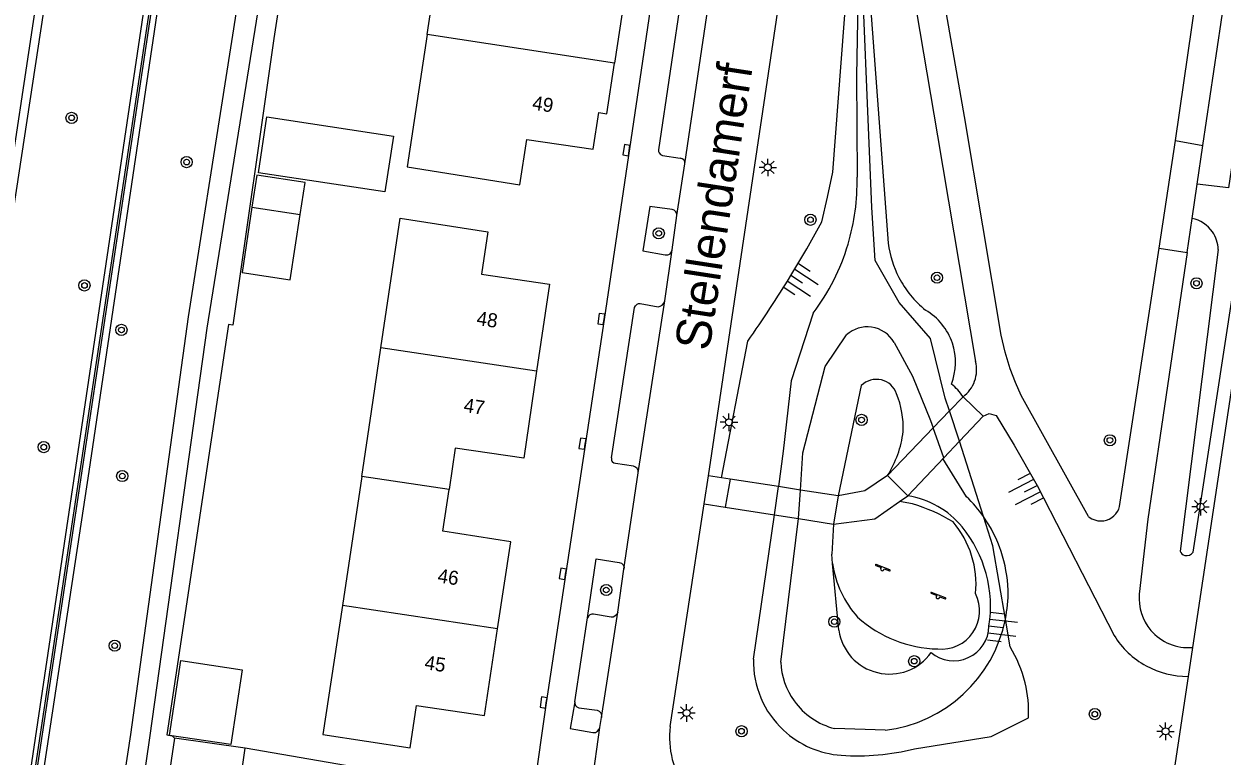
# Model space of a CAD drawing. Extents: x 124000 to 128010, y 398999 to 403000.
# Drawn here: x 126299.8 to 126385.4, y 399461 to 399513.3 of the extents above; entities that cross this region are included whole.
import ezdxf

# ---------------------------------------------------------------- set-up
doc = ezdxf.new("R2010")
doc.units = 0
for name, color, linetype in [('gg-afsc-erfafscheiding', 7, 'Continuous'), ('gg-afsc-geluidsscherm', 7, 'Continuous'), ('gg-anno-huisnummerreeks BGT', 7, 'Continuous'), ('gg-anno-openbare ruimte label', 7, 'Continuous'), ('gg-bbg-gedigitaliseerde bijgebouw', 7, 'Continuous'), ('gg-bbg-hoofdgebouw', 7, 'Continuous'), ('gg-bbg-luifel en loopbrug', 7, 'Continuous'), ('gg-bbg-tussenscheiding', 7, 'Continuous'), ('gg-knt-BGT kruinlijn', 7, 'Continuous'), ('gg-knt-bovenkant onderkant talud', 7, 'Continuous'), ('gg-knt-onverhard', 7, 'Continuous'), ('gg-knt-verharding', 7, 'Continuous'), ('gg-knt-verharding nz', 7, 'Continuous'), ('gg-kntw-bovenkant insteek waterloop', 7, 'Continuous'), ('gg-kntw-greppel-droge sloot', 7, 'Continuous'), ('gg-kwrk-kunstwerk', 7, 'Continuous'), ('gg-kwrk-kunstwerk niveau 01', 7, 'Continuous'), ('gt-grn-groengrens', 7, 'Continuous'), ('gt-grn-vlakafsluiter', 7, 'Continuous'), ('gt-symb-boom', 7, 'Continuous'), ('gt-symb-kolk', 7, 'Continuous'), ('gt-symb-lichtmast', 7, 'Continuous'), ('gt-symb-speelvoorziening', 7, 'Continuous'), ('gt-symb-talud symbool', 7, 'Continuous')]:
    doc.layers.add(name, color=color, linetype=linetype)

# ---------------------------------------------------------------- blocks, each defined once
blk = doc.blocks.new('gt0-TALUD_1')
at = {"layer": 'gt-symb-talud symbool'}
for p, q in [((-1, -1), (-1, 0)), ((-0.5, -2), (-0.5, 0)), ((0, -1), (0, 0)), ((0.5, -2), (0.5, 0)), ((1, -1), (1, 0))]:
    blk.add_line(p, q, dxfattribs=at)
blk = doc.blocks.new('gt0-LMAST')
at = {"layer": 'gt-symb-lichtmast'}
for p, q in [((-0.182, 0.173), (-0.447, 0.438)), ((-0.005, 0.246), (-0.005, 0.621)), ((0.172, 0.173), (0.437, 0.438)), ((-0.255, -0.004), (-0.63, -0.004)), ((-0.182, -0.181), (-0.447, -0.446)), ((-0.005, -0.254), (-0.005, -0.629)), ((0.437, -0.446), (0.172, -0.181)), ((0.245, -0.004), (0.62, -0.004))]:
    blk.add_line(p, q, dxfattribs=at)
blk.add_circle((-0.005, -0.004), 0.25, dxfattribs=at)
blk = doc.blocks.new('gt0-BOOM')
at = {"layer": 'gt-symb-boom'}
for radius in [0.4, 0.2]:
    blk.add_circle((0, 0), radius, dxfattribs=at)
blk = doc.blocks.new('gt0-KOLK')
at = {"layer": 'gt-symb-kolk'}
blk.add_lwpolyline([(0, 0), (0.375, 0), (0.375, 0.4), (-0.375, 0.4), (-0.375, 0), (0, 0)], dxfattribs=at)
blk = doc.blocks.new('gt0-SV')
at = {"layer": 'gt-symb-speelvoorziening'}
for p, q in [((-0.477, 0.255), (-0.08, 0.096)), ((0.542, -0.076), (-0.449, 0.324)), ((0.125, 0.014), (0.515, -0.143))]:
    blk.add_line(p, q, dxfattribs=at)
for centre, radius, start, end in [((-0.466, 0.291), 0.0369, 63.6251, 252.66016), ((-0.002, -0.005), 0.128, 127.68665, 8.59861), ((0.531, -0.111), 0.0363, 243.50852, 72.54358)]:
    blk.add_arc(centre, radius, start, end, dxfattribs=at)

msp = doc.modelspace()

# ---------------------------------------------------------------- linework, layer by layer
at = {"layer": 'gg-afsc-erfafscheiding'}
msp.add_lwpolyline([(126314.684, 399491.814), (126314.376, 399491.844), (126309.968, 399462.523), (126310.356, 399462.46), (126310.514, 399462.287)], dxfattribs=at)
at = {"layer": 'gg-afsc-geluidsscherm'}
for points in [[(126433.522, 399396.193), (126294.266, 399417.89), (126294.312, 399418.568), (126384.69, 400018.495), (126392.393, 400081.874), (126401.389, 400173.179), (126405.812, 400237.067), (126415.183, 400254.387), (126416.933, 400270.191), (126421.505, 400378.061), (126422.448, 400394.046), (126423.962, 400411.149), (126518.093, 400411.476), (126531.613, 400399.449), (126531.513, 400399.337)], [(126433.522, 399396.193), (126433.545, 399396.341), (126294.438, 399418.015), (126294.46, 399418.546), (126384.838, 400018.472), (126392.542, 400081.856), (126401.538, 400173.164), (126405.962, 400237.057), (126415.315, 400254.315), (126417.082, 400270.175), (126421.655, 400378.055), (126422.598, 400394.037), (126424.098, 400410.986), (126518.093, 400411.326), (126531.513, 400399.337)]]:
    msp.add_lwpolyline(points, dxfattribs=at)
at = {"layer": 'gg-bbg-gedigitaliseerde bijgebouw'}
msp.add_line((126316.051, 399500.235), (126319.5, 399499.713), dxfattribs=at)
for points in [[(126317.128, 399506.693), (126326.162, 399505.325), (126325.557, 399501.332), (126316.523, 399502.7), (126317.128, 399506.693)], [(126319.5, 399499.713), (126319.847, 399502.004), (126316.398, 399502.526), (126316.051, 399500.235)]]:
    msp.add_lwpolyline(points, dxfattribs=at)
at = {"layer": 'gg-bbg-hoofdgebouw'}
msp.add_line((126323.894, 399480.993), (126322.513, 399471.782), dxfattribs=at)
for points in [[(126328.569, 399512.571), (126329.998, 399522.014), (126338.039, 399520.804), (126337.547, 399517.539), (126342.315, 399516.821), (126341.924, 399514.221), (126342.517, 399514.131), (126341.969, 399510.519)], [(126328.569, 399512.571), (126327.139, 399503.127), (126335.202, 399501.845), (126335.69, 399505.085), (126340.437, 399504.383), (126340.832, 399507.001), (126341.42, 399506.907), (126341.969, 399510.519)], [(126325.268, 399490.187), (126326.646, 399499.442), (126332.907, 399498.486), (126332.46, 399495.456), (126337.319, 399494.728), (126336.395, 399488.513)], [(126323.894, 399480.993), (126324.592, 399485.647), (126325.268, 399490.187)], [(126336.395, 399488.513), (126335.47, 399482.297), (126330.578, 399483.024), (126330.136, 399480.054)], [(126333.607, 399470.112), (126334.542, 399476.314), (126329.694, 399477.084), (126330.136, 399480.054)], [(126322.513, 399471.782), (126321.127, 399462.542), (126327.35, 399461.611), (126327.814, 399464.633), (126332.671, 399463.91), (126333.607, 399470.112)]]:
    msp.add_lwpolyline(points, dxfattribs=at)
at = {"layer": 'gg-bbg-luifel en loopbrug'}
for points in [[(126316.051, 399500.235), (126315.345, 399495.567), (126318.793, 399495.045), (126319.5, 399499.713)], [(126310.972, 399467.844), (126315.358, 399467.18), (126314.548, 399461.827), (126310.162, 399462.492), (126310.972, 399467.844)]]:
    msp.add_lwpolyline(points, dxfattribs=at)
at = {"layer": 'gg-bbg-tussenscheiding'}
for p, q in [((126341.969, 399510.519), (126328.569, 399512.571)), ((126336.395, 399488.513), (126325.268, 399490.187)), ((126330.136, 399480.054), (126323.894, 399480.993)), ((126333.607, 399470.112), (126322.513, 399471.782))]:
    msp.add_line(p, q, dxfattribs=at)
at = {"layer": 'gg-knt-BGT kruinlijn'}
msp.add_lwpolyline([(126321.63, 399595.513), (126311.054, 399526.142), (126304.395, 399481.337), (126295.28, 399421.414), (126296.128, 399419.571), (126298.623, 399417.902), (126364.377, 399407.597), (126399.152, 399402.329), (126431.76, 399397.413), (126433.866, 399396.782), (126434.09, 399396.107), (126433.446, 399395.656), (126412.323, 399399.004), (126379.476, 399404.176), (126338.236, 399410.692), (126295.091, 399417.222), (126294.077, 399417.521), (126293.799, 399418.444), (126294.17, 399420.035), (126300.242, 399460.061), (126317.155, 399573.618)], dxfattribs=at)
at = {"layer": 'gg-knt-bovenkant onderkant talud'}
for p, q in [((126359.369, 399526.516), (126361.516, 399497.66)), ((126349.604, 399480.889), (126351.485, 399490.67)), ((126359.59, 399487.487), (126357.946, 399479.61)), ((126366.607, 399483.508), (126365.893, 399485.674)), ((126365.481, 399482.319), (126364.729, 399484.462)), ((126368.33, 399478.121), (126366.607, 399483.508)), ((126367.116, 399479.549), (126365.431, 399482.266)), ((126353.394, 399478.245), (126353.667, 399480.265)), ((126355.104, 399477.979), (126355.239, 399480.024)), ((126351.884, 399467.934), (126353.394, 399478.245)), ((126353.837, 399467.713), (126355.104, 399477.979)), ((126357.607, 399477.589), (126357.483, 399475.444)), ((126357.545, 399474.777), (126357.483, 399475.444)), ((126357.991, 399470.007), (126357.545, 399474.777)), ((126370.229, 399468.809), (126369.891, 399470.794)), ((126361.302, 399462.859), (126357.691, 399462.979))]:
    msp.add_line(p, q, dxfattribs=at)
for points in [[(126440.492, 399390.061), (126438.368, 399388.814), (126434.841, 399388.914), (126411.64, 399392.764), (126378.691, 399397.608), (126337.186, 399404.115), (126307.024, 399408.808), (126293.816, 399411.421), (126291.521, 399412.392), (126289.265, 399414.329), (126287.817, 399416.563), (126287.698, 399418.682), (126288.226, 399421.751), (126293.229, 399462.196), (126310.804, 399577.419)], [(126354.565, 399495.362), (126355.691, 399497.265), (126356.765, 399499.194), (126357.18, 399500.957), (126357.558, 399502.733), (126359.369, 399526.516)], [(126365.893, 399485.674), (126365.589, 399486.595), (126364.546, 399490.864), (126362.31, 399493.427), (126360.595, 399496.433), (126360.355, 399500.214), (126359.471, 399521.447), (126359.242, 399509.622), (126359.291, 399502.38)], [(126356.164, 399492.667), (126354.594, 399487.816), (126354.01, 399482.805), (126353.667, 399480.265)], [(126355.239, 399480.024), (126355.414, 399482.681), (126357.013, 399488.844), (126358.546, 399491.117)], [(126361.938, 399490.568), (126363.249, 399488.167), (126364.544, 399484.988), (126364.729, 399484.462)], [(126369.891, 399470.794), (126368.999, 399476.028), (126368.33, 399478.121)], [(126363.406, 399461.53), (126368.881, 399462.415), (126371.542, 399463.736)]]:
    msp.add_lwpolyline(points, dxfattribs=at)
for centre, radius, start, end in [((126343.737, 399502.035), 15.558, 343.40765, 1.2714), ((126343.698, 399502.04), 15.597, 323.06008, 343.42887), ((126368.859, 399498.622), 7.406, 187.46649, 207.34849), ((126282.42, 399539.364), 84.505, 324.81458, 328.6207), ((126368.831, 399498.611), 7.376, 207.37025, 230.93556), ((126362.003, 399489.154), 4.32, 18.37456, 59.69646), ((126360.023, 399489.49), 2.197, 81.99567, 132.23236), ((126360.024, 399489.491), 2.197, 29.37061, 82.00924), ((126362.002, 399489.154), 4.321, 338.91964, 18.36933), ((126360.671, 399486.408), 1.527, 76.00941, 135.05512), ((126360.666, 399486.406), 1.53, 18.93814, 75.843), ((126363.693, 399484.657), 3.761, 32.59692, 51.49477), ((126356.285, 399484.508), 6.301, 357.15739, 22.33654), ((126355.212, 399485.045), 7.415, 327.50675, 353.42203), ((126361.886, 399473.335), 6.369, 39.62074, 80.60262), ((126360.253, 399472.485), 9.849, 34.90905, 45.82934), ((126360.275, 399472.51), 9.817, 2.11347, 34.86119), ((126359.835, 399471.697), 8.994, 350.96432, 39.3263), ((126360.07, 399472.759), 10.016, 348.6859, 0.64687), ((126361.607, 399470.522), 3.653, 188.10695, 324.67237), ((126360.119, 399472.755), 9.967, 276.81636, 348.65061), ((126366.202, 399470.338), 2.515, 230.05308, 358.78255), ((126362.598, 399464.132), 8.95, 13.66234, 31.50435), ((126358.613, 399467.792), 6.73, 178.78876, 227.1086), ((126358.949, 399467.939), 5.117, 182.53513, 215.68751), ((126362.666, 399464.13), 8.885, 357.46021, 13.78014), ((126358.943, 399467.93), 5.106, 215.64161, 255.80918), ((126358.626, 399467.797), 6.743, 227.05968, 266.08216), ((126359.317, 399478.032), 17.001, 266.11476, 283.91717)]:
    msp.add_arc(centre, radius, start, end, dxfattribs=at)
at = {"layer": 'gg-knt-onverhard'}
msp.add_line((126363.262, 399479.028), (126362.332, 399479.202), dxfattribs=at)
for centre, radius, start, end in [((126359.609, 399466.883), 12.682, 58.94754, 73.26004), ((126360.912, 399473.291), 6.878, 354.38217, 40.38438), ((126364.742, 399475.792), 7.268, 188.02686, 221.90887), ((126365.317, 399471.385), 2.734, 264.5036, 26.81573), ((126365.302, 399477.622), 8.962, 228.23477, 268.41815)]:
    msp.add_arc(centre, radius, start, end, dxfattribs=at)
at = {"layer": 'gg-knt-verharding'}
for p, q in [((126394.274, 399542.125), (126383.256, 399468.776)), ((126383.992, 399504.646), (126389.158, 399539.546)), ((126348.671, 399481.035), (126357.229, 399538.305)), ((126382.038, 399505.009), (126386.863, 399538.262)), ((126346.412, 399499.637), (126346.996, 399503.339)), ((126346.07, 399497.193), (126346.412, 399499.637)), ((126345.553, 399493.539), (126346.07, 399497.193)), ((126378.052, 399478.85), (126380.87, 399497.303)), ((126342.636, 399474.364), (126343.659, 399481.252)), ((126348.363, 399479.039), (126348.671, 399481.035)), ((126349.604, 399480.889), (126348.671, 399481.035)), ((126350.231, 399480.791), (126349.604, 399480.889)), ((126362.332, 399479.202), (126362.926, 399479.619)), ((126345.943, 399463.126), (126348.363, 399479.039)), ((126348.363, 399479.039), (126349.871, 399478.794)), ((126342.194, 399471.304), (126342.636, 399474.364)), ((126339.127, 399464.89), (126340.025, 399470.888)), ((126383.256, 399468.776), (126382.945, 399466.709)), ((126382.945, 399466.709), (126381.606, 399457.795)), ((126340.917, 399463.063), (126341.038, 399463.77)), ((126340.301, 399458.713), (126340.917, 399463.063)), ((126310.514, 399462.287), (126305.246, 399427.347)), ((126315.568, 399461.569), (126310.514, 399462.287))]:
    msp.add_line(p, q, dxfattribs=at)
for points in [[(126361.783, 399524.628), (126365.029, 399505.345), (126367.763, 399489.217)], [(126345.718, 399522.386), (126344.779, 399516.158), (126341.211, 399492.215), (126337.088, 399464.808), (126336.17, 399458.452)], [(126375.827, 399478.136), (126371.012, 399486.769), (126370.603, 399487.718), (126370.241, 399488.691), (126369.872, 399489.883), (126369.577, 399491.095), (126366.977, 399506.73), (126364.374, 399521.56)], [(126348.404, 399515.564), (126347.12, 399515.765), (126346.977, 399515.773), (126346.847, 399515.707), (126346.772, 399515.594), (126345.105, 399504.344), (126345.105, 399504.223), (126345.144, 399504.113), (126345.242, 399504.002), (126345.381, 399503.941), (126346.646, 399503.743)], [(126346.412, 399499.637), (126346.404, 399499.78), (126346.344, 399499.911), (126346.233, 399500.017), (126346.085, 399500.072), (126344.482, 399500.278), (126343.986, 399497.11), (126345.588, 399496.835)], [(126345.926, 399496.912), (126346.027, 399497.036), (126346.07, 399497.193)], [(126382.868, 399497.009), (126380.064, 399477.938), (126379.459, 399472.579)], [(126341.751, 399482.324), (126343.393, 399493.057), (126343.461, 399493.194), (126343.575, 399493.299), (126343.68, 399493.346), (126343.796, 399493.363), (126345.077, 399493.12), (126345.227, 399493.155), (126345.363, 399493.233), (126345.483, 399493.367), (126345.553, 399493.539)], [(126368.303, 399485.3), (126368.733, 399485.497), (126369.223, 399485.361), (126370.524, 399483.231), (126372.152, 399480.35), (126377.665, 399469.627)], [(126343.315, 399481.732), (126342.031, 399481.929), (126341.918, 399481.955), (126341.827, 399482.017)], [(126361.466, 399481.062), (126359.835, 399479.975), (126357.946, 399479.61)], [(126357.607, 399477.589), (126360.552, 399477.954), (126362.332, 399479.202)], [(126340.025, 399470.888), (126340.648, 399475.114), (126342.3, 399474.85), (126342.463, 399474.79), (126342.584, 399474.668), (126342.641, 399474.52), (126342.636, 399474.364)], [(126342.194, 399471.304), (126342.125, 399471.135), (126341.994, 399471.005), (126341.86, 399470.945), (126341.71, 399470.93), (126340.465, 399471.157), (126340.332, 399471.149), (126340.208, 399471.101), (126340.096, 399471.007), (126340.025, 399470.888)], [(126339.127, 399464.89), (126338.782, 399462.98), (126340.422, 399462.685), (126340.594, 399462.701), (126340.745, 399462.783), (126340.851, 399462.913), (126340.917, 399463.063)], [(126339.127, 399464.89), (126339.117, 399464.756), (126339.161, 399464.628), (126339.264, 399464.52), (126339.407, 399464.467), (126340.72, 399464.291), (126340.861, 399464.224), (126340.971, 399464.112), (126341.039, 399463.949), (126341.038, 399463.77)], [(126335.773, 399458.387), (126333.125, 399458.754), (126323.43, 399460.207), (126315.568, 399461.569)]]:
    msp.add_lwpolyline(points, dxfattribs=at)
for centre, radius, start, end in [((126346.611, 399503.359), 0.386, 357.03846, 84.7687), ((126345.679, 399497.215), 0.391, 256.52245, 309.14469), ((126365.398, 399488.628), 2.437, 340.26006, 13.98275), ((126365.405, 399488.63), 2.431, 306.78631, 340.1633), ((126342.04, 399482.233), 0.303, 162.46731, 225.34154), ((126343.219, 399481.3), 0.443, 353.78522, 77.47059), ((126376.712, 399479.2), 1.385, 278.8851, 345.34744), ((126376.713, 399479.199), 1.384, 230.20295, 278.87256), ((126382.949, 399472.266), 3.504, 174.88301, 220.40991), ((126382.909, 399472.881), 6.172, 211.81481, 241.2829), ((126382.949, 399472.267), 3.505, 220.41563, 275.02184), ((126382.913, 399472.893), 6.184, 241.31219, 270.30108), ((126352.012, 399462.319), 6.122, 172.42604, 216.80633)]:
    msp.add_arc(centre, radius, start, end, dxfattribs=at)
at = {"layer": 'gg-knt-verharding nz'}
for p, q in [((126346.996, 399503.339), (126348.829, 399515.796)), ((126343.659, 399481.252), (126345.553, 399493.539)), ((126341.038, 399463.77), (126342.194, 399471.304)), ((126310.367, 399426.568), (126315.568, 399461.569))]:
    msp.add_line(p, q, dxfattribs=at)
at = {"layer": 'gg-kntw-bovenkant insteek waterloop'}
for points in [[(126440.492, 399390.061), (126441.486, 399392.554), (126442.659, 399396.473), (126442.835, 399398.872), (126441.861, 399400.992), (126440.956, 399402.498), (126438.557, 399403.971), (126434.182, 399404.897), (126399.798, 399410.376), (126389.452, 399411.435), (126378.388, 399413.262), (126360.318, 399415.739), (126304.318, 399423.704), (126302.171, 399424.161), (126301.705, 399425.225), (126307.402, 399462.554), (126311.526, 399492.391), (126316.901, 399526.627), (126323.667, 399572.649), (126326.816, 399591.238)], [(126310.066, 399577.615), (126292.671, 399462.253), (126286.115, 399420.079), (126285.836, 399417.454), (126286.515, 399416.155), (126289.537, 399411.96), (126290.674, 399410.974), (126292.1, 399410.531), (126295.058, 399410.039), (126306.913, 399408.247), (126336.959, 399403.139), (126378.356, 399396.568), (126411.256, 399391.582), (126433.197, 399388.183), (126438.817, 399386.883), (126440.492, 399390.061)], [(126325.077, 399572.307), (126318.09, 399526.371), (126318.286, 399525.562), (126312.838, 399491.596), (126308.764, 399462.481), (126303.604, 399426.902), (126304.089, 399425.839), (126305.656, 399425.122), (126360.409, 399416.87), (126378.561, 399414.594), (126389.546, 399412.727)]]:
    msp.add_lwpolyline(points, dxfattribs=at)
at = {"layer": 'gg-kntw-greppel-droge sloot'}
msp.add_line((126385.103, 399497.213), (126382.37, 399475.66), dxfattribs=at)
for points in [[(126383.311, 399475.589), (126387.781, 399504.791), (126393.156, 399539.494)], [(126391.524, 399539.948), (126385.824, 399501.628), (126383.585, 399501.88)]]:
    msp.add_lwpolyline(points, dxfattribs=at)
for centre, radius, start, end in [((126382.751, 399497.13), 2.353, 34.79726, 78.36845), ((126382.74, 399497.126), 2.364, 2.1211, 34.7488), ((126382.856, 399475.858), 0.525, 202.14595, 254.19419), ((126382.859, 399475.86), 0.527, 253.95499, 329.11824)]:
    msp.add_arc(centre, radius, start, end, dxfattribs=at)
at = {"layer": 'gg-kwrk-kunstwerk'}
for p, q in [((126380.87, 399497.303), (126382.038, 399505.009)), ((126382.038, 399505.009), (126383.992, 399504.646)), ((126383.585, 399501.88), (126383.992, 399504.646)), ((126383.225, 399499.435), (126383.585, 399501.88)), ((126382.868, 399497.009), (126383.225, 399499.435)), ((126380.87, 399497.303), (126382.868, 399497.009))]:
    msp.add_line(p, q, dxfattribs=at)
at = {"layer": 'gg-kwrk-kunstwerk niveau 01'}
for p, q in [((126366.861, 399486.683), (126365.893, 399485.674)), ((126366.861, 399486.683), (126368.303, 399485.3)), ((126365.893, 399485.674), (126364.729, 399484.462)), ((126366.607, 399483.508), (126368.303, 399485.3)), ((126364.729, 399484.462), (126361.466, 399481.062)), ((126365.481, 399482.319), (126366.607, 399483.508)), ((126362.926, 399479.619), (126365.481, 399482.319)), ((126350.231, 399480.791), (126349.871, 399478.794)), ((126353.667, 399480.265), (126350.231, 399480.791)), ((126361.466, 399481.062), (126362.926, 399479.619)), ((126355.239, 399480.024), (126353.667, 399480.265)), ((126357.946, 399479.61), (126355.239, 399480.024)), ((126357.946, 399479.61), (126357.607, 399477.589)), ((126349.871, 399478.794), (126353.394, 399478.245)), ((126353.394, 399478.245), (126355.104, 399477.979)), ((126355.104, 399477.979), (126357.607, 399477.589))]:
    msp.add_line(p, q, dxfattribs=at)
at = {"layer": 'gt-grn-groengrens'}
msp.add_lwpolyline([(126319.759, 399526.225), (126317.619, 399512.282), (126314.684, 399491.814)], dxfattribs=at)
at = {"layer": 'gt-grn-vlakafsluiter'}
msp.add_line((126365.431, 399482.266), (126365.481, 399482.319), dxfattribs=at)

# ---------------------------------------------------------------- block references
at = {"layer": 'gt-symb-boom'}
for p in [(126303.166, 399506.623), (126311.385, 399503.461), (126355.962, 399499.341), (126345.123, 399498.37), (126304.087, 399494.646), (126365.003, 399495.199), (126383.545, 399494.8), (126306.727, 399491.467), (126359.612, 399485.034), (126377.356, 399483.58), (126301.178, 399483.092), (126306.786, 399481.022), (126341.368, 399472.88), (126357.663, 399470.614), (126306.247, 399468.898), (126363.375, 399467.791), (126376.281, 399464.01), (126351.036, 399462.787)]:
    msp.add_blockref('gt0-BOOM', p, dxfattribs=at)
at = {"layer": 'gt-symb-kolk'}
for p, rotation in [((126343.005, 399504.287), 81.50355112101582), ((126341.211, 399492.215), 81.54464873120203), ((126339.869, 399483.308), 81.43053019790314), ((126338.467, 399474.008), 81.42255093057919), ((126337.088, 399464.808), 81.47043155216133)]:
    msp.add_blockref('gt0-KOLK', p, dxfattribs=dict(at, rotation=rotation))
at = {"layer": 'gt-symb-lichtmast'}
for p in [(126352.92, 399503.084), (126350.142, 399484.869), (126383.839, 399478.831), (126347.111, 399464.095), (126381.338, 399462.781)]:
    msp.add_blockref('gt0-LMAST', p, dxfattribs=at)
at = {"layer": 'gt-symb-speelvoorziening'}
for p in [(126361.1, 399474.386), (126365.068, 399472.388)]:
    msp.add_blockref('gt0-SV', p, dxfattribs=at)
at = {"layer": 'gt-symb-talud symbool'}
for p, xscale, yscale, rotation in [((126354.565, 399495.362), 1.0001484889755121, 1.0001484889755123, 56.7071514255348), ((126372.152, 399480.35), 0.9995849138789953, 0.9995849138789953, -62.79408315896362), ((126368.717, 399470.285), 0.9998689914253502, 0.9998689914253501, 83.28012010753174)]:
    msp.add_blockref('gt0-TALUD_1', p, dxfattribs=dict(at, xscale=xscale, yscale=yscale, rotation=rotation))

# ---------------------------------------------------------------- texts
at = {"layer": 'gg-anno-huisnummerreeks BGT'}
for s, rotation, p in [('49', 351.4, (126336.035, 399507.221)), ('48', 351.5, (126332.058, 399491.829)), ('47', 351.5, (126331.134, 399485.614)), ('46', 351.4, (126329.276, 399473.431)), ('45', 351.4, (126328.341, 399467.23))]:
    msp.add_text(s, height=1, rotation=rotation, dxfattribs=at).set_placement(p)
at = {"layer": 'gg-anno-openbare ruimte label'}
msp.add_text('Stellendamerf', height=2.5, rotation=81.3, dxfattribs=at).set_placement((126348.723, 399489.908))

doc.saveas('drawing.dxf')
